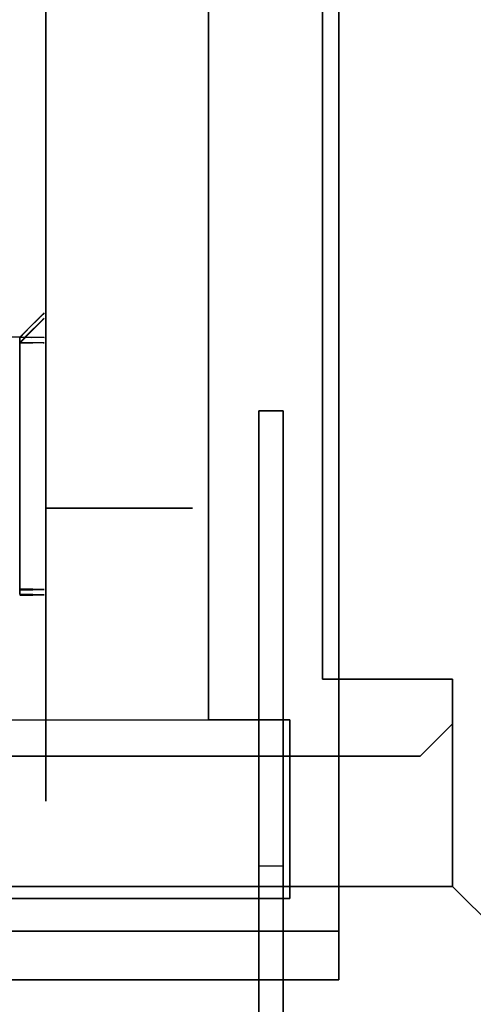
# Model space of a CAD drawing. Header units: millimetres. Extents: x 0 to 1524, y 0 to 1016.
# Tile 339 of 352: x 1396 to 1398.79, y 409.36 to 415.41. Entities that reach past the tile are written whole.
import ezdxf

# ---------------------------------------------------------------- set-up
doc = ezdxf.new("R2010")
doc.units = ezdxf.units.MM
doc.header["$LTSCALE"] = 83.82
doc.layers.get('0').update_dxf_attribs({"linetype": 'CONTINUOUS'})
doc.styles.get("Standard").update_dxf_attribs({"font": 'txt', "width": 0.8})
doc.dimstyles.new('DIMSTYLE_1', dxfattribs={"dimtxt": 15, "dimasz": 12, "dimexe": 0.18, "dimexo": 0.0625, "dimgap": 0.09, "dimtad": 1, "dimzin": 0, "dimdsep": 46, "dimtxsty": 'STANDARD', "dimblk": 'CLOSED', "dimblk1": 'CLOSED', "dimblk2": 'CLOSED', "dimcen": 0.09, "dimadec": 0, "dimazin": 0, "dimtp": 0.01, "dimtm": 0.01, "dimtfac": 1, "dimtofl": 0, "dimtmove": 0, "dimatfit": 3, "dimldrblk": 'CLOSED', "dimfxl": 1, "dimtolj": 1, "dimtzin": 0, "dimarcsym": 0})

# ---------------------------------------------------------------- blocks, each defined once
blk = doc.blocks.new('_CLOSED')
at = {"color": 0, "linetype": 'BYBLOCK'}
for p, q in [((0, 0), (-1, 0.20833)), ((-1, 0.20833), (-1, -0.20833)), ((-1, -0.20833), (0, 0)), ((-1, 0), (0, 0))]:
    blk.add_line(p, q, dxfattribs=at)
blk = doc.blocks.new('*D5')
at = {"color": 2, "linetype": 'CONTINUOUS'}
for p, q in [((1198.1454, 405.5567), (1198.1454, 520.5283)), ((1416.104, 413.0175), (1416.104, 520.5283)), ((1198.1454, 519.5283), (1307.1247, 519.5283)), ((1416.104, 519.5283), (1307.1247, 519.5283))]:
    blk.add_line(p, q, dxfattribs=at)
at = {"color": 2, "linetype": 'CONTINUOUS', "xscale": 12, "yscale": 12, "zscale": 12, "rotation": 180}
blk.add_blockref('_CLOSED', (1198.1454, 519.5283), dxfattribs=at)
at = {"color": 2, "linetype": 'CONTINUOUS', "xscale": 12, "yscale": 12, "zscale": 12}
blk.add_blockref('_CLOSED', (1416.104, 519.5283), dxfattribs=at)

msp = doc.modelspace()

# ---------------------------------------------------------------- linework, layer by layer
at = {"color": 7, "linetype": 'CONTINUOUS'}
for p, q in [((1397.9654, 419.0067), (1397.9654, 409.8067)), ((1397.9654, 409.8067), (1397.9654, 419.0067)), ((1397.9654, 419.0067), (1397.9654, 409.8067)), ((1397.9654, 409.8067), (1397.9654, 419.0067)), ((1397.9654, 419.0067), (1397.9654, 409.8067)), ((1397.9654, 409.8067), (1397.9654, 419.0067)), ((1397.9654, 419.0067), (1397.9654, 409.8067)), ((1397.9654, 409.8067), (1397.9654, 419.0067)), ((1397.1654, 411.1067), (1397.1654, 417.7067)), ((1397.1654, 417.7067), (1397.1654, 411.1067)), ((1397.1654, 411.1067), (1397.1654, 417.7067)), ((1397.1654, 417.7067), (1397.1654, 411.1067)), ((1397.1654, 411.1067), (1397.1654, 417.7067)), ((1397.1654, 417.7067), (1397.1654, 411.1067)), ((1397.1654, 411.1067), (1397.1654, 417.7067)), ((1397.1654, 417.7067), (1397.1654, 411.1067)), ((1396.1654, 417.4567), (1396.1654, 411.3567)), ((1396.1654, 411.3567), (1396.1654, 417.4567)), ((1396.1654, 417.4567), (1396.1654, 411.3567)), ((1396.1654, 411.3567), (1396.1654, 417.4567)), ((1396.1654, 417.4567), (1396.1654, 411.3567)), ((1396.1654, 411.3567), (1396.1654, 417.4567)), ((1396.1654, 417.4567), (1396.1654, 411.3567)), ((1396.1654, 411.3567), (1396.1654, 417.4567)), ((1397.8654, 411.3567), (1397.8654, 417.4567)), ((1397.8654, 417.4567), (1397.8654, 411.3567)), ((1397.8654, 411.3567), (1397.8654, 417.4567)), ((1397.8654, 417.4567), (1397.8654, 411.3567)), ((1397.8654, 411.3567), (1397.8654, 417.4567)), ((1397.8654, 417.4567), (1397.8654, 411.3567)), ((1397.8654, 411.3567), (1397.8654, 417.4567)), ((1397.8654, 417.4567), (1397.8654, 411.3567)), ((1396.1654, 414.4067), (1396.1654, 415.2567)), ((1396.1654, 414.4067), (1396.1654, 415.2567)), ((1396.1654, 414.4067), (1396.1654, 415.2567)), ((1396.1654, 414.4067), (1396.1654, 415.2567)), ((1396.1654, 413.5567), (1396.1654, 414.4067)), ((1396.1654, 413.5567), (1396.1654, 414.4067)), ((1396.1654, 413.5567), (1396.1654, 414.4067)), ((1396.1654, 413.5567), (1396.1654, 414.4067)), ((1396.1654, 412.4067), (1397.0654, 412.4067)), ((1397.0654, 412.4067), (1396.1654, 412.4067)), ((1396.1654, 412.4067), (1396.1654, 411.4067)), ((1396.1654, 411.4067), (1396.1654, 412.4067)), ((1396.1654, 412.4067), (1397.0654, 412.4067)), ((1397.0654, 412.4067), (1396.1654, 412.4067)), ((1396.1654, 412.4067), (1396.1654, 411.4067)), ((1396.1654, 411.4067), (1396.1654, 412.4067)), ((1396.1654, 412.4067), (1397.0654, 412.4067)), ((1397.0654, 412.4067), (1396.1654, 412.4067)), ((1396.1654, 412.4067), (1396.1654, 411.4067)), ((1396.1654, 411.4067), (1396.1654, 412.4067)), ((1396.1654, 412.4067), (1397.0654, 412.4067)), ((1397.0654, 412.4067), (1396.1654, 412.4067)), ((1396.1654, 412.4067), (1396.1654, 411.4067)), ((1396.1654, 411.4067), (1396.1654, 412.4067)), ((1396.8654, 412.4067), (1397.0654, 412.4067)), ((1397.0654, 412.4067), (1396.8654, 412.4067)), ((1396.8654, 412.4067), (1397.0654, 412.4067)), ((1397.0654, 412.4067), (1396.8654, 412.4067)), ((1396.8654, 412.4067), (1397.0654, 412.4067)), ((1397.0654, 412.4067), (1396.8654, 412.4067)), ((1396.8654, 412.4067), (1397.0654, 412.4067)), ((1397.0654, 412.4067), (1396.8654, 412.4067)), ((1396.8654, 412.4067), (1397.0654, 412.4067)), ((1397.0654, 412.4067), (1396.8654, 412.4067)), ((1396.8654, 412.4067), (1397.0654, 412.4067)), ((1397.0654, 412.4067), (1396.8654, 412.4067)), ((1396.8654, 412.4067), (1397.0654, 412.4067)), ((1397.0654, 412.4067), (1396.8654, 412.4067)), ((1396.8654, 412.4067), (1397.0654, 412.4067)), ((1397.0654, 412.4067), (1396.8654, 412.4067)), ((1396.1654, 410.7567), (1396.1654, 411.3567)), ((1396.1654, 411.3567), (1396.1654, 410.7567)), ((1396.1654, 410.7567), (1396.1654, 411.3567)), ((1396.1654, 411.3567), (1396.1654, 410.7567)), ((1396.1654, 410.7567), (1396.1654, 411.3567)), ((1396.1654, 411.3567), (1396.1654, 410.7567)), ((1396.1654, 410.7567), (1396.1654, 411.3567)), ((1396.1654, 411.3567), (1396.1654, 410.7567)), ((1398.6654, 411.3567), (1397.8654, 411.3567)), ((1397.8654, 411.3567), (1398.6654, 411.3567)), ((1398.6654, 411.3567), (1397.8654, 411.3567)), ((1397.8654, 411.3567), (1398.6654, 411.3567)), ((1398.6654, 411.3567), (1397.8654, 411.3567)), ((1397.8654, 411.3567), (1398.6654, 411.3567)), ((1398.6654, 411.3567), (1397.8654, 411.3567)), ((1397.8654, 411.3567), (1398.6654, 411.3567)), ((1398.6654, 410.7567), (1398.6654, 411.3567)), ((1398.6654, 411.3567), (1398.6654, 410.7567)), ((1398.6654, 410.7567), (1398.6654, 411.3567)), ((1398.6654, 411.3567), (1398.6654, 410.7567)), ((1398.6654, 410.7567), (1398.6654, 411.3567)), ((1398.6654, 411.3567), (1398.6654, 410.7567)), ((1398.6654, 410.7567), (1398.6654, 411.3567)), ((1398.6654, 411.3567), (1398.6654, 410.7567)), ((1397.6654, 411.1067), (1397.1654, 411.1067)), ((1397.1654, 411.1067), (1397.6654, 411.1067)), ((1397.6654, 411.1067), (1397.1654, 411.1067)), ((1397.1654, 411.1067), (1397.6654, 411.1067)), ((1397.6654, 411.1067), (1397.1654, 411.1067)), ((1397.1654, 411.1067), (1397.6654, 411.1067)), ((1397.6654, 411.1067), (1397.1654, 411.1067)), ((1397.1654, 411.1067), (1397.6654, 411.1067)), ((1397.6654, 410.0067), (1397.6654, 411.1067)), ((1397.6654, 411.1067), (1397.6654, 410.0067)), ((1397.6654, 410.0067), (1397.6654, 411.1067)), ((1397.6654, 411.1067), (1397.6654, 410.0067)), ((1397.6654, 410.0067), (1397.6654, 411.1067)), ((1397.6654, 411.1067), (1397.6654, 410.0067)), ((1397.6654, 410.0067), (1397.6654, 411.1067)), ((1397.6654, 411.1067), (1397.6654, 410.0067)), ((1398.6654, 411.0817), (1398.4654, 410.8817)), ((1398.4654, 410.8817), (1398.6654, 411.0817)), ((1398.6654, 411.0817), (1398.4654, 410.8817)), ((1398.4654, 410.8817), (1398.6654, 411.0817)), ((1398.6654, 411.0817), (1398.4654, 410.8817)), ((1398.4654, 410.8817), (1398.6654, 411.0817)), ((1398.6654, 411.0817), (1398.4654, 410.8817)), ((1398.4654, 410.8817), (1398.6654, 411.0817)), ((1398.6654, 410.0817), (1398.6654, 411.0817)), ((1398.6654, 411.0817), (1398.6654, 410.0817)), ((1398.6654, 410.0817), (1398.6654, 411.0817)), ((1398.6654, 411.0817), (1398.6654, 410.0817)), ((1398.6654, 410.0817), (1398.6654, 411.0817)), ((1398.6654, 411.0817), (1398.6654, 410.0817)), ((1398.6654, 410.0817), (1398.6654, 411.0817)), ((1398.6654, 411.0817), (1398.6654, 410.0817)), ((1395.7654, 410.8817), (1398.4654, 410.8817)), ((1398.4654, 410.8817), (1395.7654, 410.8817)), ((1395.7654, 410.8817), (1398.4654, 410.8817)), ((1398.4654, 410.8817), (1395.7654, 410.8817)), ((1395.7654, 410.8817), (1398.4654, 410.8817)), ((1398.4654, 410.8817), (1395.7654, 410.8817)), ((1395.7654, 410.8817), (1398.4654, 410.8817)), ((1398.4654, 410.8817), (1395.7654, 410.8817)), ((1396.1654, 410.6067), (1396.1654, 410.7567)), ((1396.1654, 410.7567), (1396.1654, 410.6067)), ((1396.1654, 410.6067), (1396.1654, 410.7567)), ((1396.1654, 410.7567), (1396.1654, 410.6067)), ((1396.1654, 410.6067), (1396.1654, 410.7567)), ((1396.1654, 410.7567), (1396.1654, 410.6067)), ((1396.1654, 410.6067), (1396.1654, 410.7567)), ((1396.1654, 410.7567), (1396.1654, 410.6067)), ((1398.6654, 410.6067), (1398.6654, 410.7567)), ((1398.6654, 410.7567), (1398.6654, 410.6067)), ((1398.6654, 410.6067), (1398.6654, 410.7567)), ((1398.6654, 410.7567), (1398.6654, 410.6067)), ((1398.6654, 410.6067), (1398.6654, 410.7567)), ((1398.6654, 410.7567), (1398.6654, 410.6067)), ((1398.6654, 410.6067), (1398.6654, 410.7567)), ((1398.6654, 410.7567), (1398.6654, 410.6067)), ((1398.6654, 410.0817), (1395.7654, 410.0817)), ((1395.7654, 410.0817), (1398.6654, 410.0817)), ((1398.6654, 410.0817), (1395.7654, 410.0817)), ((1395.7654, 410.0817), (1398.6654, 410.0817)), ((1398.6654, 410.0817), (1395.7654, 410.0817)), ((1395.7654, 410.0817), (1398.6654, 410.0817)), ((1398.6654, 410.0817), (1395.7654, 410.0817)), ((1395.7654, 410.0817), (1398.6654, 410.0817)), ((1395.7654, 410.0067), (1397.6654, 410.0067)), ((1397.6654, 410.0067), (1395.7654, 410.0067)), ((1395.7654, 410.0067), (1397.6654, 410.0067)), ((1397.6654, 410.0067), (1395.7654, 410.0067)), ((1395.7654, 410.0067), (1397.6654, 410.0067)), ((1397.6654, 410.0067), (1395.7654, 410.0067)), ((1395.7654, 410.0067), (1397.6654, 410.0067)), ((1397.6654, 410.0067), (1395.7654, 410.0067))]:
    msp.add_line(p, q, dxfattribs=at)
at = {"color": 6, "linetype": 'CONTINUOUS'}
for p, q in [((1396.004, 413.4595), (1391.3942, 413.4595)), ((1396.004, 411.9096), (1396.004, 413.4595)), ((1396.004, 413.4589), (1396.004, 411.9089)), ((1396.004, 411.8764), (1396.004, 413.4263)), ((1396.004, 413.4256), (1396.004, 411.8757)), ((1397.474, 402.1067), (1397.474, 413.0067)), ((1397.474, 413.0067), (1397.474, 410.2067)), ((1397.474, 410.2067), (1397.474, 413.0067)), ((1397.474, 413.0067), (1397.474, 402.1067)), ((1397.474, 413.0067), (1397.624, 413.0067)), ((1397.474, 413.0067), (1397.624, 413.0067)), ((1397.474, 413.0067), (1397.624, 413.0067)), ((1397.624, 413.0067), (1397.474, 413.0067)), ((1397.624, 413.0067), (1397.624, 402.1067)), ((1397.624, 413.0067), (1397.624, 410.2067)), ((1397.624, 413.0067), (1397.624, 410.2067)), ((1397.624, 402.1067), (1397.624, 413.0067)), ((1398.6654, 411.3567), (1398.6654, 411.0817)), ((1398.6654, 411.0817), (1398.6654, 411.3567)), ((1398.6654, 411.3567), (1398.6654, 411.0817)), ((1398.6654, 411.0817), (1398.6654, 411.3567)), ((1398.6654, 411.3567), (1398.6654, 411.0817)), ((1398.6654, 411.0817), (1398.6654, 411.3567)), ((1398.6654, 411.3567), (1398.6654, 411.0817)), ((1398.6654, 411.0817), (1398.6654, 411.3567)), ((1394.3654, 411.1067), (1397.6654, 411.1067)), ((1394.3654, 411.1067), (1397.6654, 411.1067)), ((1394.3654, 411.1067), (1397.6654, 411.1067)), ((1394.3654, 411.1067), (1397.6654, 411.1067)), ((1394.3654, 411.1067), (1397.6654, 411.1067)), ((1394.3654, 411.1067), (1397.6654, 411.1067)), ((1394.3654, 411.1067), (1397.6654, 411.1067)), ((1394.3654, 411.1067), (1397.6654, 411.1067)), ((1395.3154, 411.1067), (1397.1654, 411.1067)), ((1395.3154, 411.1067), (1397.1654, 411.1067)), ((1395.3154, 411.1067), (1397.1654, 411.1067)), ((1395.3154, 411.1067), (1397.1654, 411.1067)), ((1395.3154, 411.1067), (1397.1654, 411.1067)), ((1395.3154, 411.1067), (1397.1654, 411.1067)), ((1395.3154, 411.1067), (1397.1654, 411.1067)), ((1395.3154, 411.1067), (1397.1654, 411.1067)), ((1398.4654, 410.8817), (1398.6654, 411.0817)), ((1398.6654, 411.0817), (1398.4654, 410.8817)), ((1398.4654, 410.8817), (1398.6654, 411.0817)), ((1398.6654, 411.0817), (1398.4654, 410.8817)), ((1398.4654, 410.8817), (1398.6654, 411.0817)), ((1398.6654, 411.0817), (1398.4654, 410.8817)), ((1398.4654, 410.8817), (1398.6654, 411.0817)), ((1398.6654, 411.0817), (1398.4654, 410.8817)), ((1398.6654, 411.0817), (1398.6654, 410.0817)), ((1398.6654, 410.0817), (1398.6654, 411.0817)), ((1398.6654, 411.0817), (1398.6654, 410.0817)), ((1398.6654, 410.0817), (1398.6654, 411.0817)), ((1398.6654, 411.0817), (1398.6654, 410.0817)), ((1398.6654, 410.0817), (1398.6654, 411.0817)), ((1398.6654, 411.0817), (1398.6654, 410.0817)), ((1398.6654, 410.0817), (1398.6654, 411.0817)), ((1397.624, 410.2067), (1397.474, 410.2067)), ((1397.624, 410.2067), (1397.474, 410.2067)), ((1398.6654, 410.0817), (1395.7654, 410.0817)), ((1398.6654, 410.0817), (1395.7654, 410.0817)), ((1398.6654, 410.0817), (1395.7654, 410.0817)), ((1398.6654, 410.0817), (1395.7654, 410.0817)), ((1398.6654, 410.0817), (1395.7654, 410.0817)), ((1398.6654, 410.0817), (1395.7654, 410.0817)), ((1398.6654, 410.0817), (1395.7654, 410.0817)), ((1398.6654, 410.0817), (1395.7654, 410.0817)), ((1398.6654, 410.0817), (1400.1654, 408.5817)), ((1400.1654, 408.5817), (1398.6654, 410.0817)), ((1398.6654, 410.0817), (1400.1654, 408.5817)), ((1400.1654, 408.5817), (1398.6654, 410.0817)), ((1398.6654, 410.0817), (1400.1654, 408.5817)), ((1400.1654, 408.5817), (1398.6654, 410.0817)), ((1398.6654, 410.0817), (1400.1654, 408.5817)), ((1400.1654, 408.5817), (1398.6654, 410.0817)), ((1394.2654, 409.8067), (1397.9654, 409.8067)), ((1397.9654, 409.8067), (1394.2654, 409.8067)), ((1394.2654, 409.8067), (1397.9654, 409.8067)), ((1397.9654, 409.8067), (1394.2654, 409.8067)), ((1394.2654, 409.8067), (1397.9654, 409.8067)), ((1397.9654, 409.8067), (1394.2654, 409.8067)), ((1394.2654, 409.8067), (1397.9654, 409.8067)), ((1397.9654, 409.8067), (1394.2654, 409.8067)), ((1397.9654, 409.5067), (1394.2654, 409.5067)), ((1394.2654, 409.5067), (1397.9654, 409.5067)), ((1397.9654, 409.5067), (1394.2654, 409.5067)), ((1394.2654, 409.5067), (1397.9654, 409.5067)), ((1397.9654, 409.5067), (1394.2654, 409.5067)), ((1394.2654, 409.5067), (1397.9654, 409.5067)), ((1397.9654, 409.5067), (1394.2654, 409.5067)), ((1394.2654, 409.5067), (1397.9654, 409.5067))]:
    msp.add_line(p, q, dxfattribs=at)
for points in [[(1396.004, 413.4555), (1396.0692, 413.522), (1396.1166, 413.5697), (1396.1448, 413.598), (1396.154, 413.6075)], [(1396.154, 413.6075), (1396.1452, 413.5991), (1396.1173, 413.5719), (1396.0697, 413.5251), (1396.004, 413.4595)], [(1396.154, 413.5743), (1396.1448, 413.5659), (1396.1167, 413.5387), (1396.0692, 413.492), (1396.004, 413.4263)], [(1396.004, 413.4223), (1396.0697, 413.4887), (1396.1172, 413.5365), (1396.1452, 413.5648), (1396.154, 413.5743)], [(1396.004, 413.4595), (1396.0472, 413.4593), (1396.0842, 413.459), (1396.1139, 413.4587), (1396.1362, 413.4583), (1396.1494, 413.4579), (1396.154, 413.4575)], [(1396.004, 413.4589), (1396.0398, 413.4585), (1396.0646, 413.4581), (1396.0773, 413.4577), (1396.0774, 413.4573), (1396.0648, 413.4569), (1396.0402, 413.4566), (1396.004, 413.4562)], [(1396.154, 413.4575), (1396.1493, 413.4572), (1396.1358, 413.4568), (1396.1143, 413.4564), (1396.0845, 413.4561), (1396.0473, 413.4558), (1396.004, 413.4555)], [(1396.004, 413.4263), (1396.0466, 413.4261), (1396.0839, 413.4258), (1396.1133, 413.4254), (1396.1355, 413.4251), (1396.1492, 413.4247), (1396.154, 413.4243)], [(1396.004, 413.4256), (1396.0398, 413.4253), (1396.0646, 413.4249), (1396.0773, 413.4245), (1396.0774, 413.4241), (1396.0648, 413.4237), (1396.0402, 413.4234), (1396.004, 413.423)], [(1396.154, 413.4243), (1396.1496, 413.424), (1396.1364, 413.4236), (1396.1148, 413.4232), (1396.0846, 413.4229), (1396.0478, 413.4226), (1396.004, 413.4223)], [(1396.004, 411.9056), (1396.0848, 411.9061), (1396.1363, 411.9068), (1396.1539, 411.9076), (1396.1363, 411.9083), (1396.0848, 411.909), (1396.004, 411.9096)], [(1396.004, 411.9089), (1396.0398, 411.9086), (1396.0646, 411.9082), (1396.0773, 411.9078), (1396.0774, 411.9074), (1396.0648, 411.907), (1396.0402, 411.9066), (1396.004, 411.9063)], [(1396.004, 411.8724), (1396.0848, 411.8729), (1396.1363, 411.8736), (1396.1539, 411.8744), (1396.1363, 411.8751), (1396.0848, 411.8758), (1396.004, 411.8764)], [(1396.004, 411.8757), (1396.0398, 411.8753), (1396.0646, 411.875), (1396.0773, 411.8746), (1396.0774, 411.8742), (1396.0648, 411.8738), (1396.0402, 411.8734), (1396.004, 411.873)]]:
    msp.add_lwpolyline(points, dxfattribs=at)
at = {"color": 7, "linetype": 'CONTINUOUS'}
for points in [[(1397.9654, 409.8067), (1397.9654, 409.7484), (1397.9654, 409.6923), (1397.9654, 409.6406), (1397.9654, 409.5945), (1397.9654, 409.5574), (1397.9654, 409.5297), (1397.9654, 409.5126), (1397.9654, 409.5067)], [(1397.9654, 409.5067), (1397.9654, 409.5124), (1397.9654, 409.5293), (1397.9654, 409.5568), (1397.9654, 409.5945), (1397.9654, 409.6398), (1397.9654, 409.6914), (1397.9654, 409.7474), (1397.9654, 409.8067)], [(1397.9654, 409.8067), (1397.9654, 409.7484), (1397.9654, 409.6923), (1397.9654, 409.6406), (1397.9654, 409.5945), (1397.9654, 409.5574), (1397.9654, 409.5297), (1397.9654, 409.5126), (1397.9654, 409.5067)], [(1397.9654, 409.5067), (1397.9654, 409.5124), (1397.9654, 409.5293), (1397.9654, 409.5568), (1397.9654, 409.5945), (1397.9654, 409.6398), (1397.9654, 409.6914), (1397.9654, 409.7474), (1397.9654, 409.8067)], [(1397.9654, 409.8067), (1397.9654, 409.7484), (1397.9654, 409.6923), (1397.9654, 409.6406), (1397.9654, 409.5945), (1397.9654, 409.5574), (1397.9654, 409.5297), (1397.9654, 409.5126), (1397.9654, 409.5067)], [(1397.9654, 409.5067), (1397.9654, 409.5124), (1397.9654, 409.5293), (1397.9654, 409.5568), (1397.9654, 409.5945), (1397.9654, 409.6398), (1397.9654, 409.6914), (1397.9654, 409.7474), (1397.9654, 409.8067)], [(1397.9654, 409.8067), (1397.9654, 409.7484), (1397.9654, 409.6923), (1397.9654, 409.6406), (1397.9654, 409.5945), (1397.9654, 409.5574), (1397.9654, 409.5297), (1397.9654, 409.5126), (1397.9654, 409.5067)], [(1397.9654, 409.5067), (1397.9654, 409.5124), (1397.9654, 409.5293), (1397.9654, 409.5568), (1397.9654, 409.5945), (1397.9654, 409.6398), (1397.9654, 409.6914), (1397.9654, 409.7474), (1397.9654, 409.8067)]]:
    msp.add_lwpolyline(points, dxfattribs=at)

# ---------------------------------------------------------------- dimensions: what is measured, and where the dimension line sits
at = {"color": 2, "linetype": 'CONTINUOUS'}
dim = msp.add_linear_dim(base=(1198.1454, 519.5283), p1=(1416.104, 413.0175), p2=(1198.1454, 405.5567), angle=180, dimstyle='DIMSTYLE_1', dxfattribs=at)
dim.commit()
dim.dimension.update_dxf_attribs({"geometry": '*D5', "text_midpoint": (1271.1247, 523.2783), "dimtype": 160})

doc.saveas('drawing.dxf')
